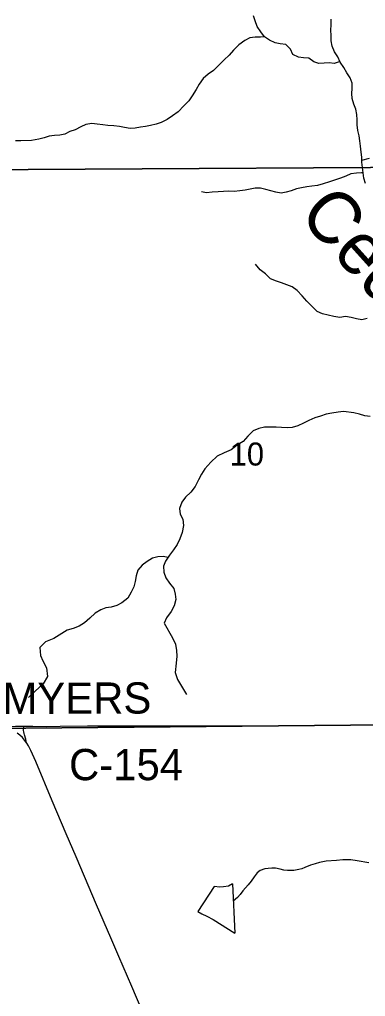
# Model space of a CAD drawing. Extents: x 1985906 to 2360102, y 891258 to 1222054.
# Drawn here: x 2092575 to 2095891, y 1044121 to 1053500 of the extents above; entities that cross this region are included whole.
import ezdxf

# ---------------------------------------------------------------- set-up
doc = ezdxf.new("R2010")
doc.units = 0
for name, color, linetype in [('GM_X_County_Road', 7, 'Continuous'), ('GM_X_County_Road_Text', 7, 'Continuous'), ('GM_X_Minor_River', 7, 'Continuous'), ('GM_X_Minor_River_Text', 7, 'Continuous'), ('GM_X_Section', 7, 'Continuous'), ('GM_X_Section_Text', 7, 'Continuous'), ('GM_X_State_Route', 7, 'Continuous')]:
    doc.layers.add(name, color=color, linetype=linetype)

msp = doc.modelspace()

# ---------------------------------------------------------------- linework, layer by layer
at = {"layer": 'GM_X_County_Road'}
for points in [[(2092402, 1046709.4), (2092461.8, 1046714), (2092537.4, 1046715.8), (2092617.8, 1046715.4)], [(2092642, 1046555.7), (2092640.1, 1046570.8), (2092635, 1046592.6), (2092622.4, 1046631.6), (2092618.1, 1046646.3), (2092615.5, 1046661.1), (2092613.8, 1046674.1), (2092613.8, 1046688), (2092615.5, 1046701.9), (2092617.8, 1046715.4)], [(2092617.8, 1046715.4), (2092702.8, 1046715.1), (2092834.2, 1046714.2), (2092965.4, 1046715), (2093227.9, 1046718.2), (2093375.5, 1046719.5), (2093539.7, 1046719.4), (2093671, 1046718.5), (2093835.2, 1046717.7), (2094032.2, 1046717.9), (2094229.3, 1046718.5), (2094426.2, 1046719.4), (2094524.6, 1046719.6), (2094688.8, 1046719.8), (2094853, 1046720.2), (2095230.5, 1046723.4), (2095525.7, 1046724.1), (2095886.6, 1046727.4), (2096083.4, 1046728.7)]]:
    msp.add_lwpolyline(points, dxfattribs=at)
at = {"layer": 'GM_X_Minor_River'}
for points in [[(2095647, 1053095.7), (2095591.5, 1053078.7), (2095543.4, 1053085.4), (2095495.1, 1053080), (2095444.8, 1053076.7), (2095396.9, 1053093.4), (2095347.2, 1053130.2), (2095297, 1053132.9), (2095248.9, 1053139.5), (2095195.1, 1053164.4), (2095173.7, 1053214.8), (2095126.2, 1053261.7), (2095074, 1053266.4), (2095023.9, 1053275.1), (2094972.1, 1053301.9), (2094924.3, 1053332.6), (2094886.9, 1053383.3), (2094853.5, 1053432), (2094832.2, 1053486.5), (2094816.8, 1053534.9)], [(2095892.2, 1051926), (2095876.9, 1051978.4), (2095867.6, 1052028.8), (2095857, 1052129.3), (2095855.7, 1052177.5), (2095850.4, 1052227.8), (2095843.2, 1052284.1), (2095837.9, 1052334.4), (2095830.5, 1052384.7), (2095819.2, 1052433.1), (2095809.9, 1052487.4), (2095810.7, 1052537.6), (2095809.4, 1052587.8), (2095798.1, 1052640.2), (2095778.7, 1052688.6), (2095763.4, 1052741.1), (2095760, 1052789.3), (2095764.7, 1052837.4), (2095763.5, 1052889.7), (2095744.1, 1052940.1), (2095712.7, 1052988.7), (2095683.3, 1053039.3), (2095649.9, 1053090), (2095624.5, 1053140.5), (2095595.1, 1053189.1), (2095571.8, 1053243.7), (2095562.5, 1053296), (2095563.2, 1053348.2), (2095559.9, 1053398.4), (2095562.6, 1053448.6), (2095561.4, 1053502.8)], [(2094923.1, 1053334.3), (2094884.1, 1053329.2), (2094833.9, 1053329.8), (2094781.6, 1053324.5), (2094733.1, 1053299.1), (2094676.2, 1053257.6), (2094627.3, 1053206.1), (2094584.4, 1053158.5), (2094535.6, 1053112.9), (2094484.7, 1053061.4), (2094435.7, 1053011.8), (2094383, 1052976.4), (2094334.2, 1052934.9), (2094295.3, 1052879.2), (2094268.4, 1052829.3), (2094229.4, 1052767.6), (2094196.6, 1052719.8), (2094149.7, 1052670.3), (2094094.6, 1052612.8), (2094041.9, 1052575.3), (2093989.1, 1052539.9), (2093932.5, 1052512.5), (2093884.1, 1052495.1), (2093831.7, 1052481.7), (2093783.3, 1052472.3), (2093733, 1052465), (2093682.7, 1052455.6), (2093634.4, 1052452.2), (2093582.4, 1052463), (2093534.3, 1052473.6), (2093480.2, 1052478.4), (2093422, 1052483.2), (2093373.9, 1052489.8), (2093319.7, 1052494.6), (2093267.6, 1052501.3), (2093211.2, 1052492), (2093162.7, 1052470.6), (2093108.1, 1052441.2), (2093057.6, 1052423.8), (2093009.1, 1052398.3), (2092960.8, 1052390.9), (2092910.5, 1052387.6), (2092860.2, 1052380.2), (2092809.7, 1052364.9), (2092759.3, 1052351.5), (2092690.9, 1052338.3), (2092586.4, 1052335.7), (2092536.2, 1052334.4)], [(2095856.5, 1052149.1), (2095929.9, 1052170.5)], [(2095867.7, 1052028.4), (2095853.5, 1052026.9), (2095805.3, 1052025.6), (2095751, 1052018.3), (2095702.5, 1051996.8), (2095652, 1051975.4), (2095603.5, 1051960), (2095545.1, 1051942.7), (2095486.5, 1051921.4), (2095432.1, 1051908.1), (2095377.8, 1051900.8), (2095327.4, 1051893.4), (2095279.1, 1051884), (2095228.8, 1051874.6), (2095180.3, 1051855.2), (2095131.9, 1051843.8), (2095083.6, 1051832.4), (2095031.5, 1051841.1), (2094983.5, 1051853.8), (2094935.5, 1051868.5), (2094883.4, 1051881.3), (2094835.2, 1051881.9), (2094786.9, 1051870.5), (2094738.6, 1051861.1), (2094688.2, 1051853.8), (2094632, 1051850.5), (2094581.8, 1051851.2), (2094531.5, 1051849.8), (2094479.3, 1051846.5), (2094423, 1051841.2), (2094368.7, 1051835.9), (2094320.6, 1051844.6)], [(2095907.8, 1050630.5), (2095855.4, 1050617.2), (2095805.3, 1050625.9), (2095755.3, 1050640.6), (2095699.2, 1050647.4), (2095644.8, 1050638.1), (2095588.7, 1050648.9), (2095534.7, 1050661.6), (2095478.7, 1050674.4), (2095426.8, 1050697.2), (2095327.8, 1050794.9), (2095284.3, 1050847.7), (2095236.9, 1050898.6), (2095187.2, 1050933.4), (2095137.2, 1050952.1), (2095087.3, 1050970.9), (2095037.3, 1050989.6), (2094981.4, 1051010.4), (2094931.9, 1051057.3), (2094882.2, 1051098.1), (2094836.8, 1051152.9)], [(2095936.4, 1049688.3), (2095884.3, 1049695), (2095832.4, 1049711.8), (2095780.3, 1049724.5), (2095680.1, 1049737.9), (2095629.8, 1049730.6), (2095569.4, 1049721.3), (2095513, 1049712.1), (2095460.6, 1049692.7), (2095404.1, 1049675.4), (2095349.5, 1049650), (2095296.9, 1049624.6), (2095242.3, 1049599.2), (2095189.9, 1049583.8), (2095139.6, 1049580.5), (2095085.4, 1049583.2), (2095035.3, 1049585.9), (2094975, 1049586.7), (2094922.8, 1049585.4), (2094870.4, 1049572.1), (2094815.9, 1049552.7), (2094764.9, 1049501.2), (2094720, 1049449.6), (2094661.2, 1049412.2), (2094604.4, 1049368.8), (2094535.7, 1049339.6), (2094469, 1049308.3), (2094409.9, 1049248.9), (2094352.7, 1049185.4), (2094317.9, 1049135.6), (2094289, 1049081.8), (2094259.9, 1049015.9), (2094217, 1048962.3), (2094166.1, 1048914.8), (2094131.2, 1048865), (2094108.3, 1048805.1), (2094113.6, 1048752.8), (2094140.9, 1048702.2), (2094146.1, 1048643.9), (2094135.1, 1048575.8), (2094110.1, 1048513.9), (2094087.3, 1048459.9), (2094052.4, 1048408.2), (2094011.5, 1048356.5), (2093974.5, 1048300.8), (2093953.7, 1048250.9), (2093956.9, 1048194.6), (2093976.2, 1048140.1), (2094013.7, 1048089.4), (2094053.1, 1048038.7), (2094066.4, 1047984.3), (2094073.7, 1047932), (2094058.7, 1047871.9), (2094029.8, 1047816.1), (2093982.7, 1047754.5), (2093961.9, 1047704.5), (2094042.4, 1047563.6)], [(2093996.5, 1048334), (2093955, 1048343.2), (2093900.8, 1048341.9), (2093850.4, 1048328.6), (2093799.7, 1048297.1), (2093749, 1048261.6), (2093710.2, 1048212), (2093693.3, 1048160), (2093684.5, 1048103.9), (2093669.7, 1048053.9), (2093644.9, 1048002), (2093612, 1047946.2), (2093557, 1047898.7), (2093506.5, 1047873.3), (2093454, 1047857.9), (2093403.7, 1047850.6), (2093353.3, 1047833.2), (2093300.6, 1047799.7), (2093247.7, 1047754.3), (2093196.8, 1047708.8), (2093146.2, 1047677.3), (2093089.6, 1047654), (2093031.1, 1047636.7), (2092902.5, 1047556.9)], [(2092902.5, 1047556.9), (2092824.7, 1047526.4), (2092771, 1047470), (2092775.4, 1047395.9), (2092799.7, 1047344), (2092834.1, 1047276.1), (2092842.5, 1047194), (2092800.9, 1047121.6), (2092725.3, 1047051.1), (2092659.6, 1046990.6)], [(2094042.4, 1047563.6), (2094070.7, 1047503.6), (2094079.1, 1047443.6), (2094081.4, 1047389.5), (2094075.8, 1047319.4), (2094068.3, 1047231.2), (2094088.6, 1047165.2), (2094129, 1047099.4), (2094175.4, 1047019.6)], [(2095924.6, 1045402.5), (2095810.2, 1045422.1), (2095750.1, 1045431.9), (2095706, 1045433.7), (2095673.9, 1045431.5), (2095613.8, 1045425.2), (2095513.7, 1045420.7), (2095449.6, 1045406.4), (2095407.6, 1045394.2), (2095365.6, 1045379.9), (2095309.6, 1045357.6), (2095281.6, 1045345.4), (2095253.6, 1045341.2), (2095203.5, 1045331), (2095173.5, 1045328.8), (2095143.4, 1045328.7), (2095107.3, 1045332.5), (2095073.2, 1045342.4), (2095029.1, 1045352.3), (2094993, 1045352.1), (2094959, 1045349.9), (2094926.9, 1045347.8), (2094882.9, 1045329.5), (2094853, 1045307.3), (2094825.1, 1045271), (2094795.3, 1045228.7), (2094767.4, 1045192.4), (2094715.6, 1045136), (2094689.7, 1045099.8), (2094665.8, 1045069.5), (2094623.3, 1045036.7)], [(2094615.4, 1045201.5), (2094577.5, 1045181.3), (2094531.5, 1045175), (2094495.6, 1045170.8), (2094439.5, 1045176.5), (2094282.9, 1044937.2), (2094323, 1044915.4), (2094369.1, 1044891.7), (2094431.3, 1044860), (2094638, 1044729)], [(2094615.4, 1045201.5), (2094638, 1044729)]]:
    msp.add_lwpolyline(points, dxfattribs=at)
at = {"layer": 'GM_X_Section'}
for points in [[(2092680.8, 1057037.4), (2097743.8, 1057069.9), (2097579.8, 1052088.1), (2092108.6, 1052055.6), (2092232.6, 1057031.2)], [(2092108.6, 1052055.6), (2097579.8, 1052088.1), (2097447.4, 1047614.8), (2097492.7, 1047615), (2097478.9, 1046742.4), (2091937.8, 1046691.4)], [(2091937.8, 1046691.4), (2097478.9, 1046742.4), (2097537, 1041391.5), (2091973.8, 1041358.4)]]:
    msp.add_lwpolyline(points, close=True, dxfattribs=at)
at = {"layer": 'GM_X_State_Route'}
msp.add_lwpolyline([(2093894.8, 1043644.1), (2093650.8, 1044218), (2093526.3, 1044503.8), (2093449.2, 1044684.9), (2093312.4, 1045001.3), (2093196.2, 1045272.9), (2093116.8, 1045460.1), (2093023.4, 1045680.7), (2092889.2, 1045998.1), (2092730, 1046376.2), (2092683.3, 1046481.4), (2092660.8, 1046525.6), (2092643.4, 1046553.9), (2092642, 1046555.7), (2092623.8, 1046580.7), (2092601.8, 1046605.6), (2092577.6, 1046628.4), (2092551.3, 1046648.8)], dxfattribs=at)

# ---------------------------------------------------------------- texts
at = {"layer": 'GM_X_County_Road_Text'}
for s, rotation, p in [('MYERS', 0.19972, (2092412.1, 1046832.1)), ('C-154', 0.00001, (2093049.8, 1046197.2))]:
    msp.add_text(s, height=300, rotation=rotation, dxfattribs=at).set_placement(p)
at = {"layer": 'GM_X_Minor_River_Text'}
msp.add_text('Cedar', height=500.18, rotation=311.98753, dxfattribs=at).set_placement((2095237.8, 1051618.9))
at = {"layer": 'GM_X_Section_Text'}
msp.add_text('10', height=221, rotation=0.00001, dxfattribs=at).set_placement((2094589.8, 1049218))

doc.saveas('drawing.dxf')
